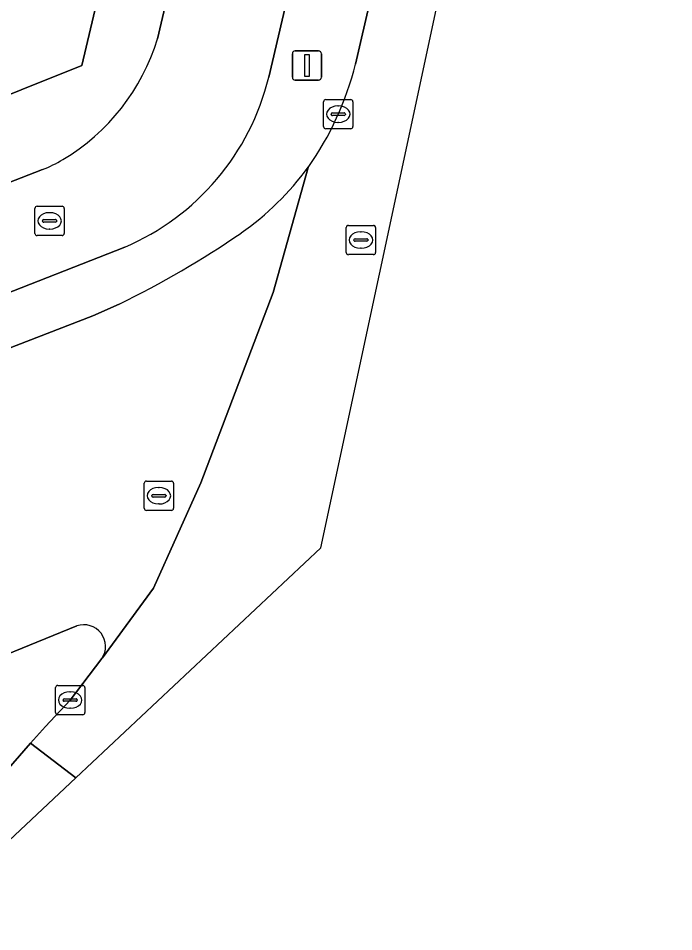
# Model space of a CAD drawing. Extents: x 161087 to 161926, y 382572 to 383873.
# Drawn here: x 161832.06 to 161854.41, y 382591.26 to 382622.42 of the extents above; entities that cross this region are included whole.
import ezdxf

# ---------------------------------------------------------------- set-up
doc = ezdxf.new("R2010")
doc.units = 0
for name, color, linetype in [('IMGEO_Berm_groen', 7, 'Continuous'), ('IMGEO_Fietspad_gesloten', 7, 'Continuous'), ('IMGEO_Kolk', 7, 'Continuous'), ('IMGEO_Lichtmast', 7, 'Continuous'), ('IMGEO_Pand', 7, 'Continuous'), ('IMGEO_Rijbaan_lokaal_gesloten', 7, 'Continuous'), ('IMGEO_Rioolput', 7, 'Continuous'), ('IMGEO_Verkeerseiland_open', 7, 'Continuous'), ('IMGEO_Voetpad_open', 7, 'Continuous')]:
    doc.layers.add(name, color=color, linetype=linetype)

msp = doc.modelspace()

# ---------------------------------------------------------------- linework, layer by layer
at = {"layer": 'IMGEO_Berm_groen'}
for points in [[(161843.561, 382620.861), (161845.134, 382627.661), (161842.421, 382628.201), (161840.604, 382620.414)], [(161835.691, 382614.614), (161830.993, 382612.774), (161831.642, 382611.116), (161834.599, 382612.271), (161835.502, 382612.668)]]:
    msp.add_lwpolyline(points, dxfattribs=at)
for centre, radius, start, end in [((161833.34, 382623.411), 10.535, 324.7802, 345.9894), ((161832.355, 382622.42), 8.489, 293.137, 346.3292), ((161834.019, 382623.137), 9.822, 305.0559, 323.8045), ((161820.879, 382642.492), 33.216, 296.1189, 304.4333)]:
    msp.add_arc(centre, radius, start, end, dxfattribs=at)
at = {"layer": 'IMGEO_Fietspad_gesloten'}
for points in [[(161840.604, 382620.414), (161842.421, 382628.201), (161843.11, 382631.153), (161846.012, 382643.59), (161847.831, 382651.388), (161851.196, 382665.811), (161852.26, 382670.369), (161853.553, 382675.913)], [(161847.637, 382667.997), (161836.808, 382621.723)], [(161832.892, 382617.259), (161803.621, 382605.834)], [(161805.069, 382603.116), (161805.217, 382603.177), (161808.012, 382604.047), (161808.623, 382604.012), (161812.802, 382605.649), (161819.242, 382608.171), (161826.422, 382610.983), (161830.993, 382612.774), (161835.691, 382614.614)]]:
    msp.add_lwpolyline(points, dxfattribs=at)
for centre, radius, start, end in [((161829.888, 382623.818), 7.231, 300.698, 343.1547), ((161832.355, 382622.42), 8.489, 293.137, 346.3292), ((161831.174, 382621.572), 4.642, 291.7237, 301.206)]:
    msp.add_arc(centre, radius, start, end, dxfattribs=at)
at = {"layer": 'IMGEO_Kolk'}
for p, q in [((161842.473, 382618.724), (161842.473, 382619.576)), ((161842.548, 382619.65), (161843.4, 382619.65)), ((161843.474, 382619.576), (161843.474, 382618.724)), ((161842.732, 382619.144), (161842.732, 382619.156)), ((161842.775, 382619.193), (161843.173, 382619.193)), ((161842.961, 382619.43), (161842.986, 382619.43)), ((161843.216, 382619.156), (161843.216, 382619.144)), ((161843.17, 382619.107), (161842.772, 382619.107)), ((161842.984, 382618.87), (161842.959, 382618.87)), ((161843.4, 382618.65), (161842.548, 382618.65)), ((161833.331, 382598.736), (161833.331, 382599.588)), ((161833.406, 382599.662), (161834.258, 382599.662)), ((161834.332, 382599.588), (161834.332, 382598.736)), ((161833.633, 382599.205), (161834.031, 382599.205)), ((161833.819, 382599.442), (161833.844, 382599.442)), ((161833.59, 382599.156), (161833.59, 382599.168)), ((161834.028, 382599.119), (161833.63, 382599.119)), ((161833.842, 382598.882), (161833.817, 382598.882)), ((161834.074, 382599.168), (161834.074, 382599.156)), ((161834.258, 382598.662), (161833.406, 382598.662))]:
    msp.add_line(p, q, dxfattribs=at)
for points in [[(161842.473, 382618.724), (161842.473, 382619.576)], [(161842.548, 382619.65), (161843.4, 382619.65)], [(161843.474, 382619.576), (161843.474, 382618.724)], [(161843.4, 382618.65), (161842.548, 382618.65)], [(161833.331, 382598.736), (161833.331, 382599.588)], [(161833.406, 382599.662), (161834.258, 382599.662)], [(161834.332, 382599.588), (161834.332, 382598.736)], [(161834.258, 382598.662), (161833.406, 382598.662)]]:
    msp.add_lwpolyline(points, dxfattribs=at)
for centre, radius, start, end in [((161842.55, 382619.574), 0.0765, 91.552, 178.448), ((161842.55, 382619.574), 0.0765, 91.552, 178.448), ((161843.398, 382619.574), 0.0765, 1.552, 88.448), ((161843.398, 382619.574), 0.0765, 1.552, 88.448), ((161842.772, 382619.153), 0.0403, 85.8775, 175.7526), ((161842.769, 382619.143), 0.0366, 178.938, 274.7102), ((161843.173, 382619.15), 0.043, 264.8664, 352.4533), ((161843.177, 382619.155), 0.0386, 1.7309, 96.639), ((161842.55, 382618.726), 0.0765, 181.552, 268.448), ((161842.55, 382618.726), 0.0765, 181.552, 268.448), ((161843.398, 382618.726), 0.0765, 271.552, 358.448), ((161843.398, 382618.726), 0.0765, 271.552, 358.448), ((161833.408, 382599.586), 0.0765, 91.552, 178.448), ((161833.408, 382599.586), 0.0765, 91.552, 178.448), ((161834.256, 382599.586), 0.0765, 1.552, 88.448), ((161834.256, 382599.586), 0.0765, 1.552, 88.448), ((161833.63, 382599.165), 0.0403, 85.8775, 175.7526), ((161834.035, 382599.167), 0.0386, 1.7309, 96.639), ((161833.627, 382599.155), 0.0366, 178.938, 274.7102), ((161834.031, 382599.162), 0.043, 264.8664, 352.4533), ((161833.408, 382598.738), 0.0765, 181.552, 268.448), ((161833.408, 382598.738), 0.0765, 181.552, 268.448), ((161834.256, 382598.738), 0.0765, 271.552, 358.448), ((161834.256, 382598.738), 0.0765, 271.552, 358.448)]:
    msp.add_arc(centre, radius, start, end, dxfattribs=at)
for centre, major_axis, ratio, start_param, end_param in [((161842.96, 382619.15), (-0.387, 0.002), 0.722429, 4.712389, 7.853982), ((161842.985, 382619.15), (-0.39, 0.002), 0.717154, 1.570796, 4.712389), ((161833.818, 382599.162), (-0.387, 0.002), 0.722429, 4.712389, 7.853982), ((161833.843, 382599.162), (-0.39, 0.002), 0.717154, 1.570796, 4.712389)]:
    msp.add_ellipse(centre, major_axis=major_axis, ratio=ratio, start_param=start_param, end_param=end_param, dxfattribs=at)
at = {"layer": 'IMGEO_Lichtmast'}
for p, q in [((161841.508, 382621.311), (161842.298, 382621.311)), ((161842.298, 382621.311), (161841.508, 382621.311)), ((161841.408, 382620.411), (161841.408, 382621.211)), ((161841.408, 382621.211), (161841.408, 382620.411)), ((161842.398, 382621.211), (161842.398, 382620.411)), ((161842.398, 382620.411), (161842.398, 382621.211)), ((161842.298, 382620.311), (161841.508, 382620.311)), ((161841.508, 382620.311), (161842.298, 382620.311))]:
    msp.add_line(p, q, dxfattribs=at)
msp.add_lwpolyline([(161841.828, 382621.186), (161841.978, 382621.186), (161841.978, 382620.436), (161841.828, 382620.436), (161841.828, 382621.186)], dxfattribs=at)
for centre, start, end in [((161841.508, 382621.211), 90, 180), ((161841.508, 382621.211), 90, 180), ((161842.298, 382621.211), 0, 90), ((161842.298, 382621.211), 360, 90), ((161841.508, 382620.411), 180, 270), ((161841.508, 382620.411), 180, 270), ((161842.298, 382620.411), 270, 0), ((161842.298, 382620.411), 270, 0)]:
    msp.add_arc(centre, 0.1, start, end, dxfattribs=at)
at = {"layer": 'IMGEO_Pand'}
msp.add_lwpolyline([(161795.404, 382625.221), (161802.325, 382607.929), (161805.662, 382609.265), (161810.31, 382611.126), (161810.383, 382610.944), (161812.997, 382611.991), (161812.865, 382612.321), (161823.648, 382616.637), (161823.767, 382616.34), (161826.036, 382617.249), (161825.941, 382617.487), (161834.23, 382620.808), (161836.259, 382629.429)], dxfattribs=at)
at = {"layer": 'IMGEO_Rijbaan_lokaal_gesloten'}
for points in [[(161834.027, 382596.507), (161842.384, 382604.352), (161854.413, 382660.541), (161852.794, 382660.846), (161852.16, 382658.163), (161850.47, 382650.785), (161849.151, 382645.025), (161848.667, 382642.936), (161846.443, 382633.323), (161845.811, 382630.59), (161845.134, 382627.661), (161843.561, 382620.861)], [(161841.946, 382617.336), (161840.757, 382613.065), (161838.286, 382606.57), (161836.677, 382602.978), (161834.932, 382600.597), (161834.916, 382600.577), (161833.833, 382599.162), (161832.99, 382598.262), (161832.48, 382597.686), (161834.027, 382596.507)], [(161838.286, 382606.57), (161840.757, 382613.065), (161841.946, 382617.336)], [(161835.502, 382612.668), (161834.599, 382612.271), (161831.642, 382611.116), (161831.322, 382610.991), (161830.596, 382610.702), (161809.653, 382602.588), (161808.62, 382602.163), (161805.714, 382601.257), (161809.107, 382591.258), (161811.663, 382592.851), (161811.765, 382592.915), (161829.763, 382599.94), (161834.055, 382601.69)], [(161834.916, 382600.577), (161834.932, 382600.597), (161836.677, 382602.978), (161838.286, 382606.57)], [(161834.027, 382596.507), (161832.48, 382597.686), (161831.256, 382596.303), (161829.575, 382594.578)], [(161828.568, 382593.617), (161829.846, 382592.581), (161834.027, 382596.507)]]:
    msp.add_lwpolyline(points, dxfattribs=at)
for centre, radius, start, end in [((161833.34, 382623.411), 10.535, 324.7802, 345.9894), ((161834.019, 382623.137), 9.822, 305.0559, 323.8045), ((161820.879, 382642.492), 33.216, 296.1189, 304.4333), ((161834.296, 382600.987), 0.743, 326.4985, 108.9515)]:
    msp.add_arc(centre, radius, start, end, dxfattribs=at)
at = {"layer": 'IMGEO_Rioolput'}
for p, q in [((161832.703, 382616.01), (161833.555, 382616.01)), ((161832.628, 382615.084), (161832.628, 382615.936)), ((161833.116, 382615.79), (161833.141, 382615.79)), ((161833.629, 382615.936), (161833.629, 382615.084)), ((161832.887, 382615.504), (161832.887, 382615.516)), ((161833.325, 382615.467), (161832.927, 382615.467)), ((161832.93, 382615.553), (161833.328, 382615.553)), ((161833.371, 382615.516), (161833.371, 382615.504)), ((161833.139, 382615.23), (161833.114, 382615.23)), ((161843.247, 382614.431), (161843.247, 382615.283)), ((161843.322, 382615.357), (161844.174, 382615.357)), ((161843.735, 382615.137), (161843.76, 382615.137)), ((161844.248, 382615.283), (161844.248, 382614.431)), ((161833.555, 382615.01), (161832.703, 382615.01)), ((161843.506, 382614.851), (161843.506, 382614.863)), ((161843.944, 382614.814), (161843.546, 382614.814)), ((161843.549, 382614.9), (161843.947, 382614.9)), ((161843.99, 382614.863), (161843.99, 382614.851)), ((161843.758, 382614.577), (161843.733, 382614.577)), ((161844.174, 382614.357), (161843.322, 382614.357)), ((161836.357, 382605.706), (161836.357, 382606.558)), ((161836.432, 382606.632), (161837.284, 382606.632)), ((161836.845, 382606.412), (161836.87, 382606.412)), ((161837.358, 382606.558), (161837.358, 382605.706)), ((161836.616, 382606.126), (161836.616, 382606.138)), ((161837.054, 382606.089), (161836.656, 382606.089)), ((161836.659, 382606.175), (161837.057, 382606.175)), ((161837.1, 382606.138), (161837.1, 382606.126)), ((161836.868, 382605.852), (161836.843, 382605.852)), ((161837.284, 382605.632), (161836.432, 382605.632))]:
    msp.add_line(p, q, dxfattribs=at)
for points in [[(161832.703, 382616.01), (161833.555, 382616.01)], [(161832.628, 382615.084), (161832.628, 382615.936)], [(161833.629, 382615.936), (161833.629, 382615.084)], [(161843.247, 382614.431), (161843.247, 382615.283)], [(161843.322, 382615.357), (161844.174, 382615.357)], [(161844.248, 382615.283), (161844.248, 382614.431)], [(161833.555, 382615.01), (161832.703, 382615.01)], [(161844.174, 382614.357), (161843.322, 382614.357)], [(161836.357, 382605.706), (161836.357, 382606.558)], [(161836.432, 382606.632), (161837.284, 382606.632)], [(161837.358, 382606.558), (161837.358, 382605.706)], [(161837.284, 382605.632), (161836.432, 382605.632)]]:
    msp.add_lwpolyline(points, dxfattribs=at)
for centre, radius, start, end in [((161832.705, 382615.934), 0.0765, 91.552, 178.448), ((161832.705, 382615.934), 0.0765, 91.552, 178.448), ((161833.553, 382615.934), 0.0765, 1.552, 88.448), ((161833.553, 382615.934), 0.0765, 1.552, 88.448), ((161832.927, 382615.513), 0.0403, 85.8775, 175.7526), ((161832.924, 382615.503), 0.0366, 178.938, 274.7102), ((161833.328, 382615.51), 0.043, 264.8664, 352.4533), ((161833.332, 382615.515), 0.0386, 1.7309, 96.639), ((161832.705, 382615.086), 0.0765, 181.552, 268.448), ((161832.705, 382615.086), 0.0765, 181.552, 268.448), ((161833.553, 382615.086), 0.0765, 271.552, 358.448), ((161833.553, 382615.086), 0.0765, 271.552, 358.448), ((161843.324, 382615.281), 0.0765, 91.552, 178.448), ((161843.324, 382615.281), 0.0765, 91.552, 178.448), ((161844.172, 382615.281), 0.0765, 1.552, 88.448), ((161844.172, 382615.281), 0.0765, 1.552, 88.448), ((161843.546, 382614.86), 0.0403, 85.8775, 175.7526), ((161843.543, 382614.85), 0.0366, 178.938, 274.7102), ((161843.947, 382614.857), 0.043, 264.8664, 352.4533), ((161843.951, 382614.862), 0.0386, 1.7309, 96.639), ((161843.324, 382614.433), 0.0765, 181.552, 268.448), ((161843.324, 382614.433), 0.0765, 181.552, 268.448), ((161844.172, 382614.433), 0.0765, 271.552, 358.448), ((161844.172, 382614.433), 0.0765, 271.552, 358.448), ((161836.434, 382606.556), 0.0765, 91.552, 178.448), ((161836.434, 382606.556), 0.0765, 91.552, 178.448), ((161837.282, 382606.556), 0.0765, 1.552, 88.448), ((161837.282, 382606.556), 0.0765, 1.552, 88.448), ((161836.656, 382606.135), 0.0403, 85.8775, 175.7526), ((161836.653, 382606.125), 0.0366, 178.938, 274.7102), ((161837.057, 382606.132), 0.043, 264.8664, 352.4533), ((161837.061, 382606.137), 0.0386, 1.7309, 96.639), ((161836.434, 382605.708), 0.0765, 181.552, 268.448), ((161836.434, 382605.708), 0.0765, 181.552, 268.448), ((161837.282, 382605.708), 0.0765, 271.552, 358.448), ((161837.282, 382605.708), 0.0765, 271.552, 358.448)]:
    msp.add_arc(centre, radius, start, end, dxfattribs=at)
for centre, major_axis, ratio, start_param, end_param in [((161833.115, 382615.51), (-0.387, 0.002), 0.722429, 4.712389, 7.853982), ((161833.14, 382615.51), (-0.39, 0.002), 0.717154, 1.570796, 4.712389), ((161843.734, 382614.857), (-0.387, 0.002), 0.722429, 4.712389, 7.853982), ((161843.759, 382614.857), (-0.39, 0.002), 0.717154, 1.570796, 4.712389), ((161836.844, 382606.132), (-0.387, 0.002), 0.722429, 4.712389, 7.853982), ((161836.869, 382606.132), (-0.39, 0.002), 0.717154, 1.570796, 4.712389)]:
    msp.add_ellipse(centre, major_axis=major_axis, ratio=ratio, start_param=start_param, end_param=end_param, dxfattribs=at)
at = {"layer": 'IMGEO_Verkeerseiland_open'}
msp.add_lwpolyline([(161834.055, 382601.69), (161829.763, 382599.94), (161831.256, 382596.303), (161832.48, 382597.686), (161832.99, 382598.262), (161833.833, 382599.162), (161834.916, 382600.577)], dxfattribs=at)
msp.add_arc((161834.296, 382600.987), 0.743, 326.4985, 108.9515, dxfattribs=at)
at = {"layer": 'IMGEO_Voetpad_open'}
for points in [[(161836.808, 382621.723), (161847.637, 382667.997)], [(161836.259, 382629.429), (161834.23, 382620.808), (161825.941, 382617.487), (161826.036, 382617.249), (161823.767, 382616.34), (161823.648, 382616.637), (161812.865, 382612.321), (161812.997, 382611.991), (161810.383, 382610.944), (161810.31, 382611.126), (161805.662, 382609.265), (161802.325, 382607.929), (161801.013, 382606.276)], [(161803.621, 382605.834), (161832.892, 382617.259)]]:
    msp.add_lwpolyline(points, dxfattribs=at)
for centre, radius, start, end in [((161829.888, 382623.818), 7.231, 300.698, 343.1547), ((161831.174, 382621.572), 4.642, 291.7237, 301.206)]:
    msp.add_arc(centre, radius, start, end, dxfattribs=at)

doc.saveas('drawing.dxf')
